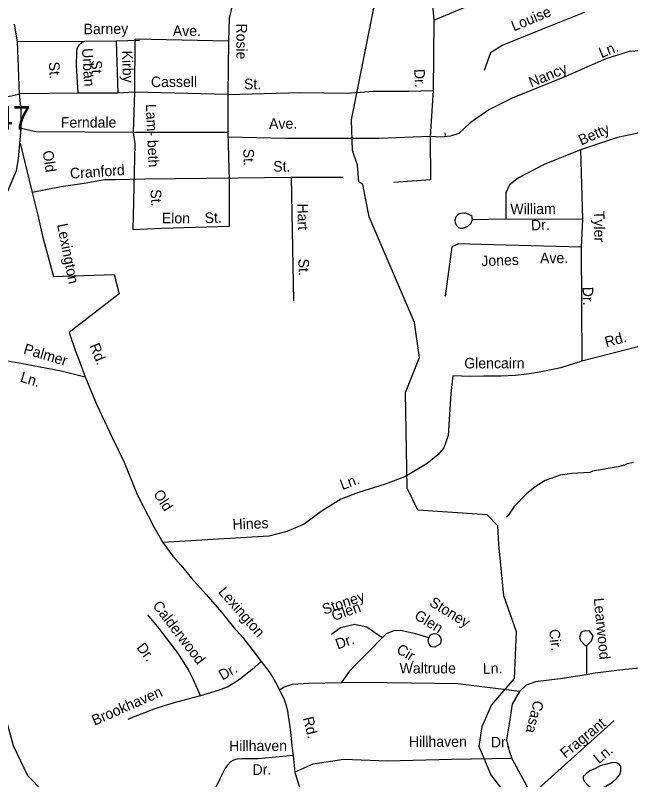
# Model space of a CAD drawing. Extents: x 1551653 to 1702041, y 811336 to 920032.
# Drawn here: x 1637757 to 1641592, y 836287 to 841048 of the extents above; entities that cross this region are included whole.
import ezdxf

# ---------------------------------------------------------------- set-up
doc = ezdxf.new("R2010")
doc.units = 0
for name, color, linetype in [('Old_Level_10', 7, 'Continuous'), ('Old_Level_32', 7, 'Continuous'), ('Old_Level_35', 7, 'Continuous'), ('Old_Level_59', 7, 'Continuous'), ('Old_Level_62', 7, 'Continuous'), ('Old_Level_8', 7, 'Continuous')]:
    doc.layers.add(name, color=color, linetype=linetype)

msp = doc.modelspace()

# ---------------------------------------------------------------- linework, layer by layer
at = {"layer": 'Old_Level_32'}
msp.add_lwpolyline([(1637692.214, 839908.94), (1637764.528, 840082.013), (1637777.104, 840154.389), (1637792.824, 840343.195), (1637792.824, 840459.626), (1637783.784, 840558.852), (1637771.163, 840882.918), (1637752.523, 840992.977)], dxfattribs=at)
at = {"layer": 'Old_Level_35'}
for p, q in [((1640331.837, 841390.623), (1640364.726, 841017.614)), ((1640364.726, 841017.614), (1641173.237, 841357.71)), ((1640364.726, 841017.614), (1640361.111, 840580.3)), ((1638188.814, 840885.694), (1637771.163, 840882.918)), ((1638384.762, 840887.915), (1638188.814, 840885.694)), ((1638530.697, 840890.753), (1638384.762, 840887.915)), ((1638384.762, 840887.915), (1638395.989, 840563.913)), ((1638501.582, 840570.428), (1638503.789, 840900.474)), ((1639085.5, 840888), (1638503.789, 840900.474)), ((1639085.5, 840888), (1639081.345, 840555.352)), ((1638146.058, 840563.989), (1637783.784, 840558.852)), ((1638395.989, 840563.913), (1638146.058, 840563.989)), ((1638501.582, 840570.428), (1638395.989, 840563.913)), ((1638494.227, 840318.972), (1638501.582, 840570.428)), ((1639081.345, 840555.352), (1638501.582, 840570.428)), ((1639081.345, 840555.352), (1639081.43, 840318.972)), ((1640361.111, 840580.3), (1640342.181, 840292.522)), ((1639081.43, 840318.972), (1638494.227, 840318.972)), ((1639081.43, 840318.972), (1639089.655, 840018.956)), ((1640434.216, 840315.193), (1640434.912, 840300.174)), ((1637786.536, 840251.939), (1637861.526, 839944.394)), ((1641279.507, 840210.24), (1641290.433, 839778.653)), ((1639143.018, 840033.662), (1638561.169, 840026.67)), ((1639474.861, 840036.926), (1639143.018, 840033.662)), ((1639796.655, 840038.192), (1639474.861, 840036.926)), ((1639474.861, 840036.926), (1639490.071, 839268.804)), ((1640604.25, 839777.159), (1640813.547, 839781.396)), ((1640813.547, 839781.396), (1641290.433, 839778.653)), ((1641290.433, 839778.653), (1641282.21, 839603.12)), ((1641282.21, 839603.12), (1641287.433, 838893.734)), ((1641316.66, 837119.677), (1641316.66, 836939.063)), ((1640973.324, 836193.178), (1641486.277, 836654.221)), ((1639487.766, 836437.28), (1639498.143, 836333.973))]:
    msp.add_line(p, q, dxfattribs=at)
for points in [[(1639108.413, 841109.499), (1639089.655, 841029.376), (1639085.5, 840888)], [(1641301.19, 841064.943), (1640999.766, 840945.048), (1640791.471, 840860.024), (1640717.472, 840813.398), (1640679.102, 840703.69)], [(1638188.814, 840885.694), (1638170.845, 840877.853), (1638152.715, 840862.013), (1638140.504, 840842.049), (1638138.214, 840818.083), (1638135.55, 840736.095), (1638146.058, 840563.989)], [(1641723.503, 840830.092), (1641580.985, 840821.865), (1641435.727, 840777.981), (1641180.841, 840665.53), (1640851.954, 840531.137), (1640706.696, 840459.827), (1640591.586, 840377.545), (1640520.328, 840311.72), (1640468.254, 840295.265), (1640407.958, 840289.779), (1640342.181, 840292.522)], [(1641723.503, 840830.092), (1641707.058, 840457.084), (1641709.799, 840366.574), (1641630.318, 840311.72), (1641509.727, 840287.036), (1641279.507, 840210.24)], [(1636551.024, 840532.322), (1636850.173, 840541.902), (1637215.441, 840534.851), (1637491.181, 840528.483), (1637622.688, 840532.728), (1637660.867, 840536.973), (1637703.289, 840543.34), (1637732.984, 840547.584), (1637783.784, 840558.852)], [(1639081.345, 840555.352), (1639534.249, 840567.826), (1639825.106, 840563.668), (1639987.154, 840576.143), (1640207.373, 840576.143), (1640361.111, 840580.3)], [(1638494.227, 840318.972), (1637884.439, 840322.739), (1637792.824, 840343.195)], [(1638499.634, 840068.853), (1638503.789, 840247.652), (1638494.227, 840318.972)], [(1640342.181, 840292.522), (1640024.549, 840280.917), (1639442.838, 840280.917), (1639081.345, 840289.233)], [(1640342.181, 840292.522), (1640344.491, 840023.115), (1640115.962, 840006.482)], [(1641279.507, 840210.24), (1641051.99, 840118.749), (1640893.029, 840036.468), (1640835.473, 839992.585), (1640813.547, 839943.216), (1640813.547, 839781.396)], [(1638561.169, 840026.67), (1638381.222, 840024.124), (1638313.358, 840022.7), (1638267.18, 840015.233), (1638185.028, 839999.895), (1638042.833, 839979.283), (1637861.526, 839944.394)], [(1639089.655, 840018.956), (1639089.655, 839732.047), (1638669.992, 839719.573), (1638491.323, 839711.257), (1638499.634, 840068.853)], [(1637861.526, 839944.394), (1637896.393, 839802.516), (1637926.611, 839672.268), (1637994.02, 839420.609), (1638372.238, 839432.599), (1638404.781, 839313.98), (1638091.647, 839071.73), (1638131.163, 838955.436), (1638151.568, 838903.765), (1638191.391, 838796.176)], [(1640604.25, 839777.159), (1640595.724, 839751.319), (1640575.553, 839733.72), (1640555.346, 839723.924), (1640543.263, 839720.167), (1640531.262, 839720.41), (1640521.341, 839724.616), (1640509.539, 839734.659), (1640499.904, 839752.864), (1640498.152, 839774.911), (1640504.556, 839794.793), (1640512.722, 839802.631), (1640520.684, 839810.476), (1640532.81, 839816.43), (1640548.854, 839818.107), (1640562.856, 839817.821), (1640580.701, 839809.655), (1640598.539, 839801.289), (1640604.25, 839777.159)], [(1641282.21, 839603.12), (1640816.288, 839616.833), (1640660.067, 839619.576), (1640517.55, 839625.062), (1640476.439, 839605.863), (1640435.329, 839298.68)], [(1641834.591, 839272.8), (1641863.826, 839106.318), (1641861.461, 839088.355), (1641861.376, 839074.349), (1641855.05, 839058.47), (1641844.847, 839048.673), (1641822.842, 839039.113), (1641678.036, 838993.431), (1641287.433, 838893.734)], [(1637470.718, 838873.138), (1637592.254, 838897.463), (1637686.782, 838900.166), (1637824.522, 838875.841), (1638043.286, 838832.597), (1638191.391, 838796.176)], [(1641287.433, 838893.734), (1641156.085, 838851.751), (1641053.818, 838831.417), (1640987.716, 838818.352), (1640927.545, 838811.371), (1640871.571, 838804.304), (1640783.432, 838799.691), (1640675.571, 838799.481), (1640591.509, 838798.785), (1640483.731, 838802.578), (1640469.949, 838692.873), (1640453.869, 838431.007), (1640428.021, 838353.526), (1640389.946, 838310.107), (1640323.901, 838255.95), (1640187.931, 838174.952), (1640062.066, 838126.639), (1639895.631, 838075.553), (1639786.175, 838034.742), (1639661.766, 837956.978), (1639557.141, 837879.343), (1639448.447, 837832.724), (1639337.26, 837804.519), (1638675.085, 837765.057)], [(1638191.391, 838796.176), (1638263.657, 838626.093), (1638361.284, 838419.091), (1638435.666, 838265.584), (1638517.023, 838062.768), (1638619.299, 837862.743), (1638675.085, 837765.057)], [(1638675.085, 837765.057), (1638737.846, 837679), (1638788.984, 837623.179), (1638854.069, 837541.774), (1638947.047, 837439.436), (1639042.35, 837329.19), (1639114.408, 837238.481), (1639174.844, 837173.356), (1639230.63, 837098.929), (1639289.404, 837022.802)], [(1638910.233, 836809.656), (1638867.815, 836908.369), (1638832.95, 836974.914), (1638807.638, 837019.452), (1638767.038, 837079.507), (1638721.615, 837138.664), (1638653.19, 837227.9), (1638582.481, 837312.981)], [(1640042.956, 837170.649), (1639947.966, 837237.191), (1639870.073, 837252.401), (1639782.681, 837233.388), (1639727.586, 837191.562)], [(1640332.793, 837171.207), (1640251.938, 837195.364), (1640156.947, 837216.278), (1640115.15, 837214.377), (1640067.655, 837195.364), (1640042.956, 837170.649)], [(1640042.956, 837170.649), (1639955.565, 837081.292), (1639883.372, 837009.047), (1639837.776, 836961.516), (1639786.481, 836889.27)], [(1640332.793, 837171.207), (1640343.161, 837189.005), (1640355.244, 837192.762), (1640367.331, 837196.718), (1640381.291, 837194.435), (1640395.129, 837186.148), (1640404.932, 837176.144), (1640410.608, 837160.019), (1640406.36, 837138.093), (1640400.156, 837128.215), (1640385.989, 837120.298), (1640371.822, 837112.582), (1640349.86, 837115.029), (1640342.059, 837124.993), (1640334.263, 837135.157), (1640330.507, 837147.24), (1640328.669, 837155.282), (1640332.793, 837171.207)], [(1641316.66, 837119.677), (1641347.057, 837151.998), (1641356.556, 837182.417), (1641335.658, 837210.935), (1641307.161, 837214.738), (1641282.463, 837205.231), (1641272.964, 837174.812), (1641278.663, 837153.9), (1641307.161, 837123.48), (1641316.66, 837119.677)], [(1642415.553, 837178.299), (1642297.763, 837109.856), (1642174.274, 837047.116), (1642046.986, 837012.894), (1641898.8, 836997.684), (1641743.014, 836990.079), (1641557.938, 836973.285), (1641369.855, 836950.47), (1641316.66, 836939.063)], [(1639289.404, 837022.802), (1639230.672, 836970.636), (1639192.254, 836941.201), (1639159.718, 836915.646), (1639123.386, 836890.371), (1639076.421, 836863.711), (1639036.493, 836848.714), (1638993.967, 836833.77), (1638952.487, 836821.004), (1638910.233, 836809.656)], [(1639289.404, 837022.802), (1639338.995, 836959.399), (1639361.034, 836923.561), (1639385.829, 836879.455), (1639402.36, 836845.272)], [(1641316.66, 836939.063), (1641152.175, 836915.803), (1640998.289, 836896.79), (1640939.394, 836875.878), (1640897.598, 836835.952)], [(1639786.481, 836889.27), (1639584.775, 836885.007), (1639482.714, 836879.814), (1639432.548, 836862.502), (1639402.36, 836845.272)], [(1640897.598, 836835.952), (1640513.833, 836883.483), (1640225.06, 836887.284), (1639922.987, 836892.988), (1639786.481, 836889.27)], [(1639402.36, 836845.272), (1639429.91, 836792.894), (1639443.685, 836748.787), (1639451.95, 836712.95), (1639457.461, 836682.627), (1639465.726, 836630.249), (1639473.99, 836566.845), (1639479.5, 836497.928), (1639487.766, 836437.28)], [(1640897.598, 836835.952), (1640853.635, 836756.175), (1640834.636, 836634.497), (1640817.538, 836535.635), (1640834.636, 836466.476), (1640849.835, 836418.945)], [(1638910.233, 836809.656), (1638831.975, 836789.036), (1638747.668, 836766.335), (1638683.452, 836747.428), (1638618.987, 836726.326), (1638562.691, 836703.255), (1638502.393, 836680.269), (1638458.177, 836660.955)], [(1639487.766, 836437.28), (1639269.629, 836415.949), (1639167.769, 836415.614), (1639139.721, 836413.984), (1639115.597, 836408.472), (1639097.388, 836398.636), (1639079.137, 836376.996), (1639064.77, 836359.276), (1639031.781, 836291.71), (1639009.003, 836244.148), (1638992.51, 836210.464)], [(1640849.835, 836418.945), (1640474.619, 836411.817), (1640075.656, 836402.311), (1639804.93, 836411.817), (1639610.198, 836383.299), (1639498.143, 836333.973)], [(1640849.835, 836418.945), (1640973.324, 836193.178), (1641120.56, 835984.045), (1641115.81, 835789.171), (1641092.063, 835608.557), (1640992.322, 835551.521), (1640788.09, 835551.521), (1640483.159, 835498.943)], [(1639498.143, 836333.973), (1639540.111, 836198.551), (1639570.416, 836057.959), (1639603.477, 835965.335), (1639622.762, 835923.984), (1639647.557, 835882.634), (1639675.107, 835833.013), (1639732.963, 835747.556), (1639840.408, 835572.781), (1639875.23, 835506.318)]]:
    msp.add_lwpolyline(points, dxfattribs=at)
at = {"layer": 'Old_Level_59'}
for points in [[(1640817.954, 836191.836), (1640719.016, 836318.507), (1640646.941, 836494.032), (1640664.985, 836618.396), (1640724.963, 836751.68), (1640867.987, 836916.183), (1640879.982, 837208.126), (1640800.012, 837432.966), (1640769.972, 837751.975), (1640763, 837867.061), (1640696.973, 837937.291), (1640264.006, 837965.793), (1640199.004, 838101.691), (1640188.957, 838699.316), (1640276.001, 838917.491), (1640244.936, 839134.846), (1639960.939, 839793.781), (1639921.979, 839994.835), (1639896.963, 840011.701), (1639889.991, 840113.662), (1639856.978, 840206.243), (1639850.928, 840396.737), (1639992.927, 841102.885), (1640022.967, 841502.788)], [(1639977.958, 832883.578), (1639648.952, 833221.811), (1639558.934, 833407.434), (1639497.931, 833822.306), (1639391.919, 834034.586), (1639128.94, 834387.84), (1638613.952, 835251.724), (1638408.9, 835538.233), (1638122.955, 836016.722), (1637834.959, 836311.433), (1637745.966, 836497.056), (1637697.882, 836672.017), (1637254.969, 837344.075), (1637166.899, 837644.579), (1636985.941, 837838.661)]]:
    msp.add_lwpolyline(points, dxfattribs=at)
at = {"layer": 'Old_Level_62'}
for points in [[(1641608.737, 838262.299), (1641568.752, 838254.66), (1641552.656, 838246.766), (1641512.671, 838235.129), (1641352.627, 838208.421), (1641336.633, 838200.526), (1641224.675, 838193.452), (1641152.702, 838184.02), (1641058.48, 838150.801), (1640996.349, 838111.329), (1640942.113, 838067.807), (1640865.629, 837988.503), (1640827.181, 837932.831), (1640816.929, 837922.835)], [(1641401.737, 836371.974), (1641371.492, 836355.57), (1641337.761, 836341.678), (1641313.462, 836323.121), (1641295.418, 836306.255), (1641295.623, 836289.8), (1641304.44, 836275.036), (1641321.357, 836254.531), (1641345.553, 836234.641), (1641366.366, 836217.263), (1641383.488, 836217.724), (1641406.351, 836230.028), (1641436.904, 836246.38), (1641476.069, 836270.013), (1641505.699, 836295.49), (1641523.743, 836317.943), (1641530.715, 836338.858), (1641530.408, 836371.719), (1641516.874, 836384.432), (1641493.908, 836393.146), (1641470.84, 836392.019), (1641435.058, 836382.022), (1641401.737, 836371.974)]]:
    msp.add_lwpolyline(points, dxfattribs=at)

# ---------------------------------------------------------------- texts
at = {"layer": 'Old_Level_10'}
for s, rotation, p in [('Louise', 22.514072, (1640863.268, 840947.614)), ('Barney', 0.649436, (1638182.401, 840929.607)), ('Ave.', 359.885106, (1638738.143, 840919.381)), ('Rosie', 269.911217, (1639134.915, 840997.445)), ('Urban', 273.49405, (1638171.945, 840841.713)), ('Ln.', 22.177814, (1641409.368, 840781.001)), ('Kirby', 271.984567, (1638420.864, 840827.605)), ('St.', 273.49405, (1637965.436, 840757.393)), ('St.', 271.984567, (1638229.406, 840767.327)), ('Dr.', 273.482139, (1640241.88, 840712.166)), ('Nancy', 22.245389, (1640972.186, 840598.195)), ('Cassell', 0.201522, (1638601.895, 840600.924)), ('St.', 0.215486, (1639181.731, 840587.318)), ('Lam- beth', 272.526294, (1638570.141, 840494.802)), ('Ferndale', 0.213244, (1638040.196, 840348.005)), ('Ave.', 0.352017, (1639338.225, 840340.744)), ('Betty', 23.820561, (1641283.441, 840236.942)), ('Old', 278.604017, (1637926.821, 840201.142)), ('St.', 270.875142, (1639178.011, 840216.803)), ('Cranford', 3.747336, (1638099.666, 840030.899)), ('St.', 0.225481, (1639363.979, 840074.266)), ('St.', 272.718461, (1638599.618, 839962.875)), ('Hart', 271.134392, (1639514.478, 839875.449)), ('William', 0.645833, (1640842.043, 839808.087)), ('Elon', 359.498047, (1638669.559, 839752.877)), ('St.', 1.335258, (1638937.127, 839753.54)), ('Tyler', 270.8037, (1641362.177, 839829.873)), ('Lexington', 281.270069, (1638016.368, 839744.495)), ('Dr.', 2.094686, (1640971.186, 839707.736)), ('Jones', 2.0742, (1640661.419, 839485.022)), ('Ave.', 0.594964, (1641026.733, 839503.01)), ('St.', 271.134392, (1639520.69, 839531.963)), ('Dr.', 270.8037, (1641291.98, 839356.936)), ('Rd.', 15.109564, (1641439.666, 838979.766)), ('Palmer', 343.416228, (1637803.394, 838942.521)), ('Rd.', 292.230264, (1638217.139, 838989.93)), ('Glencairn', 0.111539, (1640554.262, 838848.448)), ('Ln.', 343.416228, (1637782.69, 838766.802)), ('Ln.', 20.448314, (1639794.626, 838090.091)), ('Old', 302.708853, (1638614.624, 838067.283)), ('Hines', 2.320242, (1639111.499, 837844.529)), ('Lexington', 311.316447, (1639017.155, 837453.922)), ('Stoney', 19.202597, (1639682.429, 837313.669)), ('Stoney', 328.623414, (1640331.887, 837373.709)), ('Learwood', 275.706317, (1641360.835, 837415.967)), ('Calderwood', 307.480733, (1638608.608, 837369.915)), ('Glen', 19.202597, (1639740.964, 837274.49)), ('Glen', 328.623414, (1640237.753, 837292.764)), ('Cir.', 275.706317, (1641083.206, 837221.527)), ('Dr.', 19.202597, (1639765.5, 837097.344)), ('Dr.', 307.51865, (1638508.562, 837108.66)), ('Cir.', 328.623414, (1640125.892, 837081.181)), ('Dr.', 29.581683, (1639047.258, 836903.43)), ('Waltrude', 0.020908, (1640151.322, 836948.415)), ('Ln.', 2.418694, (1640671.599, 836944.527)), ('Brookhaven', 23.596586, (1638250.614, 836622.881)), ('Casa', 255.586219, (1640987.817, 836784.786)), ('Rd.', 283.441308, (1639549.139, 836670.796)), ('Fragrant', 39.258517, (1641184.898, 836416.838)), ('Hillhaven', 0.240581, (1640209.379, 836490.455)), ('Dr.', 0.911986, (1640720.328, 836487.586)), ('Hillhaven', 0.240583, (1639089.216, 836464.386)), ('Ln.', 39.258517, (1641393.012, 836382.94)), ('Dr.', 0.911986, (1639235.461, 836316.269))]:
    msp.add_text(s, height=65.6167, rotation=rotation, dxfattribs=at).set_placement(p)
at = {"layer": 'Old_Level_8'}
msp.add_text('2747', height=147.6375, dxfattribs=at).set_placement((1637412.071, 840335.876))

doc.saveas('drawing.dxf')
